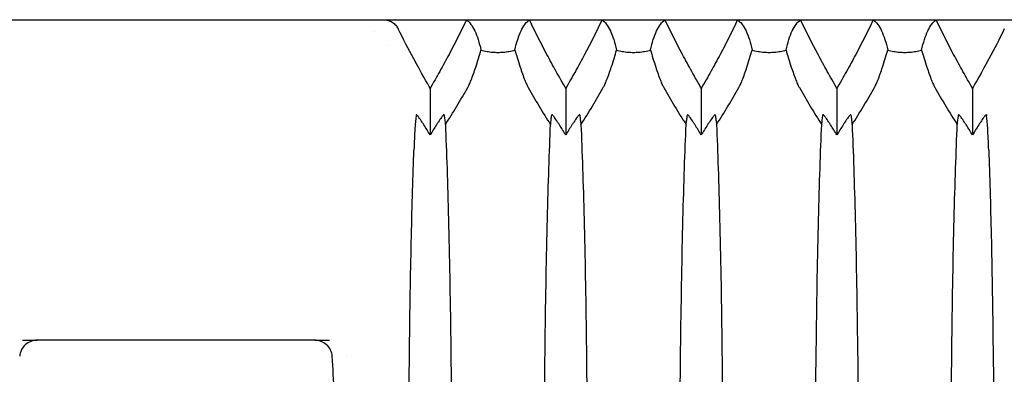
# Model space of a CAD drawing. Header units: millimetres. Extents: x 399 to 6076, y -1991 to 1602.
# Tile 258 of 324: x 5305 to 5334, y -210 to -200. Entities that reach past the tile are written whole.
import ezdxf

# ---------------------------------------------------------------- set-up
doc = ezdxf.new("R2010")
doc.units = ezdxf.units.MM
doc.layers.add('可見 (ISO)', color=7, linetype='Continuous', lineweight=25)

msp = doc.modelspace()

# ---------------------------------------------------------------- linework, layer by layer
at = {"layer": '可見 (ISO)'}
for p, q in [((5303.36, -199.754), (5315.601, -199.754)), ((5315.601, -199.754), (5318.052, -199.754)), ((5318.052, -199.754), (5319.908, -199.754)), ((5319.908, -199.754), (5322.052, -199.754)), ((5322.052, -199.754), (5323.908, -199.754)), ((5323.908, -199.754), (5326.052, -199.754)), ((5326.052, -199.754), (5327.908, -199.754)), ((5327.908, -199.754), (5330.052, -199.754)), ((5330.052, -199.754), (5331.908, -199.754)), ((5331.908, -199.754), (5334.36, -199.754)), ((5315.339, -200.104), (5315.339, -200.104)), ((5315.737, -200.504), (5315.737, -200.504)), ((5316.98, -201.773), (5316.98, -203.153)), ((5320.98, -201.773), (5320.98, -203.153)), ((5324.98, -201.773), (5324.98, -203.153)), ((5328.98, -201.773), (5328.98, -203.153)), ((5332.98, -201.773), (5332.98, -203.153)), ((5316.45, -203.504), (5316.45, -203.504)), ((5333.51, -203.504), (5333.51, -203.504)), ((5304.949, -209.204), (5305.386, -209.204)), ((5313.574, -209.204), (5305.386, -209.204)), ((5313.574, -209.204), (5314.011, -209.204)), ((5314.502, -209.663), (5314.502, -209.663))]:
    msp.add_line(p, q, dxfattribs=at)
for centre, major_axis, ratio, start_param, end_param in [((5295.766, -190.795), (24.612, -4.722), 0.903498, 5.933636, 5.989445), ((5342.195, -190.795), (-24.612, -4.722), 0.903498, 0.293741, 0.349549), ((5299.766, -190.795), (24.612, -4.722), 0.903498, 5.933636, 5.989445), ((5346.195, -190.795), (-24.612, -4.722), 0.903498, 0.293741, 0.349549), ((5303.766, -190.795), (24.612, -4.722), 0.903498, 5.933636, 5.989445), ((5350.195, -190.795), (-24.612, -4.722), 0.903498, 0.293741, 0.349549), ((5307.766, -190.795), (24.612, -4.722), 0.903498, 5.933636, 5.989445), ((5354.195, -190.795), (-24.612, -4.722), 0.903498, 0.293741, 0.349549), ((5356.745, -5556.048), (39.431, -5356.315), 0.004413, 3.174069, 3.174214)]:
    msp.add_ellipse(centre, major_axis=major_axis, ratio=ratio, start_param=start_param, end_param=end_param, dxfattribs=at)
for points, knots in [([(5315.601, -199.754), (5315.646, -199.754), (5315.69, -199.761), (5315.778, -199.785), (5315.821, -199.804), (5315.9, -199.853), (5315.936, -199.883), (5315.996, -199.951), (5316.021, -199.988), (5316.041, -200.028)], [0.00000001, 0.00000001, 0.00000001, 0.00000001, 0.01347717, 0.01347717, 0.02746432, 0.02746432, 0.0414418, 0.0414418, 0.05499345, 0.05499345, 0.05499345, 0.05499345]), ([(5318.052, -199.754), (5317.888, -200.098), (5317.716, -200.439), (5317.448, -200.944), (5317.357, -201.112), (5317.217, -201.361), (5317.17, -201.444), (5317.076, -201.609), (5316.99, -201.757), (5316.98, -201.773)], [0.000001, 0.000001, 0.000001, 0.000001, 0.1158103, 0.1158103, 0.1736801, 0.1736801, 0.2025589, 0.2025589, 0.2315337, 0.2315337, 0.2315337, 0.2315337]), ([(5318.052, -199.754), (5318.147, -199.826), (5318.228, -199.937), (5318.37, -200.236), (5318.43, -200.424), (5318.48, -200.65)], [0.000001, 0.000001, 0.000001, 0.000001, 0.3426564, 0.3426564, 0.6852179, 0.6852179, 0.6852179, 0.6852179]), ([(5319.48, -200.65), (5319.53, -200.424), (5319.59, -200.236), (5319.732, -199.937), (5319.814, -199.826), (5319.908, -199.754)], [0.000001, 0.000001, 0.000001, 0.000001, 0.3426184, 0.3426184, 0.6852542, 0.6852542, 0.6852542, 0.6852542]), ([(5320.98, -201.773), (5320.971, -201.757), (5320.885, -201.609), (5320.79, -201.444), (5320.743, -201.361), (5320.604, -201.112), (5320.513, -200.944), (5320.244, -200.439), (5320.073, -200.098), (5319.908, -199.754)], [0.000001, 0.000001, 0.000001, 0.000001, 0.00576801, 0.00576801, 0.01151589, 0.01151589, 0.02303401, 0.02303401, 0.04608415, 0.04608415, 0.04608415, 0.04608415]), ([(5322.052, -199.754), (5321.888, -200.098), (5321.716, -200.439), (5321.448, -200.944), (5321.357, -201.112), (5321.217, -201.361), (5321.17, -201.444), (5321.076, -201.609), (5320.99, -201.757), (5320.98, -201.773)], [0.000001, 0.000001, 0.000001, 0.000001, 0.1158103, 0.1158103, 0.1736801, 0.1736801, 0.2025589, 0.2025589, 0.2315337, 0.2315337, 0.2315337, 0.2315337]), ([(5322.052, -199.754), (5322.147, -199.826), (5322.228, -199.937), (5322.37, -200.236), (5322.43, -200.424), (5322.48, -200.65)], [0.000001, 0.000001, 0.000001, 0.000001, 0.3426564, 0.3426564, 0.6852179, 0.6852179, 0.6852179, 0.6852179]), ([(5323.48, -200.65), (5323.53, -200.424), (5323.59, -200.236), (5323.732, -199.937), (5323.814, -199.826), (5323.908, -199.754)], [0.000001, 0.000001, 0.000001, 0.000001, 0.3426184, 0.3426184, 0.6852542, 0.6852542, 0.6852542, 0.6852542]), ([(5324.98, -201.773), (5324.971, -201.757), (5324.885, -201.609), (5324.79, -201.444), (5324.743, -201.361), (5324.604, -201.112), (5324.513, -200.944), (5324.244, -200.439), (5324.073, -200.098), (5323.908, -199.754)], [0.000001, 0.000001, 0.000001, 0.000001, 0.00576801, 0.00576801, 0.01151589, 0.01151589, 0.02303401, 0.02303401, 0.04608415, 0.04608415, 0.04608415, 0.04608415]), ([(5326.052, -199.754), (5325.888, -200.098), (5325.716, -200.439), (5325.448, -200.944), (5325.357, -201.112), (5325.217, -201.361), (5325.17, -201.444), (5325.076, -201.609), (5324.99, -201.757), (5324.98, -201.773)], [0.000001, 0.000001, 0.000001, 0.000001, 0.1158103, 0.1158103, 0.1736801, 0.1736801, 0.2025589, 0.2025589, 0.2315337, 0.2315337, 0.2315337, 0.2315337]), ([(5326.052, -199.754), (5326.147, -199.826), (5326.228, -199.937), (5326.37, -200.236), (5326.43, -200.424), (5326.48, -200.65)], [0.000001, 0.000001, 0.000001, 0.000001, 0.3426564, 0.3426564, 0.6852179, 0.6852179, 0.6852179, 0.6852179]), ([(5327.48, -200.65), (5327.53, -200.424), (5327.59, -200.236), (5327.732, -199.937), (5327.814, -199.826), (5327.908, -199.754)], [0.000001, 0.000001, 0.000001, 0.000001, 0.3426184, 0.3426184, 0.6852542, 0.6852542, 0.6852542, 0.6852542]), ([(5328.98, -201.773), (5328.971, -201.757), (5328.885, -201.609), (5328.79, -201.444), (5328.743, -201.361), (5328.604, -201.112), (5328.513, -200.944), (5328.244, -200.439), (5328.073, -200.098), (5327.908, -199.754)], [0.000001, 0.000001, 0.000001, 0.000001, 0.00576801, 0.00576801, 0.01151589, 0.01151589, 0.02303402, 0.02303402, 0.04608415, 0.04608415, 0.04608415, 0.04608415]), ([(5330.052, -199.754), (5329.888, -200.098), (5329.716, -200.439), (5329.448, -200.944), (5329.357, -201.112), (5329.217, -201.361), (5329.17, -201.444), (5329.076, -201.609), (5328.99, -201.757), (5328.98, -201.773)], [0.000001, 0.000001, 0.000001, 0.000001, 0.1158104, 0.1158104, 0.1736801, 0.1736801, 0.2025589, 0.2025589, 0.2315337, 0.2315337, 0.2315337, 0.2315337]), ([(5330.052, -199.754), (5330.147, -199.826), (5330.228, -199.937), (5330.37, -200.236), (5330.43, -200.424), (5330.48, -200.65)], [0.000001, 0.000001, 0.000001, 0.000001, 0.3426564, 0.3426564, 0.6852179, 0.6852179, 0.6852179, 0.6852179]), ([(5331.48, -200.65), (5331.53, -200.424), (5331.59, -200.236), (5331.732, -199.937), (5331.814, -199.826), (5331.908, -199.754)], [0.000001, 0.000001, 0.000001, 0.000001, 0.3426184, 0.3426184, 0.6852542, 0.6852542, 0.6852542, 0.6852542]), ([(5332.98, -201.773), (5332.971, -201.757), (5332.885, -201.609), (5332.79, -201.444), (5332.743, -201.361), (5332.604, -201.112), (5332.513, -200.944), (5332.244, -200.439), (5332.073, -200.098), (5331.908, -199.754)], [0.000001, 0.000001, 0.000001, 0.000001, 0.00576801, 0.00576801, 0.01151589, 0.01151589, 0.02303402, 0.02303402, 0.04608415, 0.04608415, 0.04608415, 0.04608415]), ([(5316.98, -201.773), (5316.918, -201.667), (5316.708, -201.306), (5316.338, -200.619), (5316.187, -200.325), (5316.041, -200.028)], [0.000001, 0.000001, 0.000001, 0.000001, 0.0373403, 0.0373403, 0.06476276, 0.06476276, 0.06476276, 0.06476276]), ([(5333.919, -200.028), (5333.774, -200.325), (5333.622, -200.619), (5333.252, -201.306), (5333.042, -201.667), (5332.98, -201.773)], [0.000001, 0.000001, 0.000001, 0.000001, 0.1003793, 0.1003793, 0.2370577, 0.2370577, 0.2370577, 0.2370577]), ([(5318.088, -201.754), (5318.095, -201.742), (5318.102, -201.728), (5318.118, -201.699), (5318.125, -201.682), (5318.152, -201.624), (5318.171, -201.579), (5318.235, -201.422), (5318.281, -201.29), (5318.381, -200.984), (5318.435, -200.806), (5318.48, -200.65)], [0, 0, 0, 0, 0.0047033, 0.0047033, 0.0100954, 0.0100954, 0.0241002, 0.0241002, 0.0656763, 0.0656763, 0.1177835, 0.1177835, 0.1177835, 0.1177835]), ([(5318.48, -200.65), (5318.531, -200.664), (5318.59, -200.678), (5318.708, -200.699), (5318.764, -200.706), (5318.876, -200.715), (5318.927, -200.717), (5319.034, -200.717), (5319.086, -200.715), (5319.197, -200.706), (5319.254, -200.699), (5319.371, -200.678), (5319.43, -200.664), (5319.48, -200.65)], [-0.1247328, -0.1247328, -0.1247328, -0.1247328, -0.0982905, -0.0982905, -0.0783586, -0.0783586, -0.0623217, -0.0623217, -0.0462805, -0.0462805, -0.0263056, -0.0263056, -0.000001, -0.000001, -0.000001, -0.000001]), ([(5319.48, -200.65), (5319.526, -200.806), (5319.58, -200.985), (5319.68, -201.29), (5319.726, -201.422), (5319.789, -201.58), (5319.808, -201.624), (5319.835, -201.682), (5319.843, -201.699), (5319.858, -201.728), (5319.865, -201.742), (5319.872, -201.754)], [0.000001, 0.000001, 0.000001, 0.000001, 0.0714922, 0.0714922, 0.1278125, 0.1278125, 0.1466939, 0.1466939, 0.1539664, 0.1539664, 0.1603115, 0.1603115, 0.1603115, 0.1603115]), ([(5322.088, -201.754), (5322.095, -201.742), (5322.102, -201.728), (5322.118, -201.699), (5322.125, -201.682), (5322.152, -201.624), (5322.171, -201.579), (5322.235, -201.422), (5322.281, -201.29), (5322.381, -200.984), (5322.435, -200.806), (5322.48, -200.65)], [0, 0, 0, 0, 0.0047033, 0.0047033, 0.0100954, 0.0100954, 0.0241002, 0.0241002, 0.0656763, 0.0656763, 0.1177835, 0.1177835, 0.1177835, 0.1177835]), ([(5322.48, -200.65), (5322.531, -200.664), (5322.59, -200.678), (5322.708, -200.699), (5322.764, -200.706), (5322.876, -200.715), (5322.927, -200.717), (5323.034, -200.717), (5323.086, -200.715), (5323.197, -200.706), (5323.254, -200.699), (5323.371, -200.678), (5323.43, -200.664), (5323.48, -200.65)], [-0.1247328, -0.1247328, -0.1247328, -0.1247328, -0.0982905, -0.0982905, -0.0783586, -0.0783586, -0.0623217, -0.0623217, -0.0462805, -0.0462805, -0.0263056, -0.0263056, -0.000001, -0.000001, -0.000001, -0.000001]), ([(5323.48, -200.65), (5323.526, -200.806), (5323.58, -200.985), (5323.68, -201.29), (5323.726, -201.422), (5323.789, -201.58), (5323.808, -201.624), (5323.835, -201.682), (5323.843, -201.699), (5323.858, -201.728), (5323.865, -201.742), (5323.872, -201.754)], [0.000001, 0.000001, 0.000001, 0.000001, 0.0714922, 0.0714922, 0.1278125, 0.1278125, 0.1466939, 0.1466939, 0.1539664, 0.1539664, 0.1603115, 0.1603115, 0.1603115, 0.1603115]), ([(5326.088, -201.754), (5326.095, -201.742), (5326.102, -201.728), (5326.118, -201.699), (5326.125, -201.682), (5326.152, -201.624), (5326.171, -201.579), (5326.235, -201.422), (5326.281, -201.29), (5326.381, -200.984), (5326.435, -200.806), (5326.48, -200.65)], [0, 0, 0, 0, 0.0047042, 0.0047042, 0.0100974, 0.0100974, 0.0241052, 0.0241052, 0.0657013, 0.0657013, 0.1178924, 0.1178924, 0.1178924, 0.1178924]), ([(5326.48, -200.65), (5326.531, -200.664), (5326.59, -200.678), (5326.708, -200.699), (5326.764, -200.706), (5326.876, -200.715), (5326.927, -200.717), (5327.034, -200.717), (5327.086, -200.715), (5327.197, -200.706), (5327.254, -200.699), (5327.371, -200.678), (5327.43, -200.664), (5327.48, -200.65)], [-0.1247327, -0.1247327, -0.1247327, -0.1247327, -0.0982902, -0.0982902, -0.0783586, -0.0783586, -0.0623217, -0.0623217, -0.0462805, -0.0462805, -0.0263058, -0.0263058, -0.000001, -0.000001, -0.000001, -0.000001]), ([(5327.48, -200.65), (5327.526, -200.806), (5327.58, -200.985), (5327.68, -201.29), (5327.726, -201.422), (5327.789, -201.58), (5327.808, -201.624), (5327.835, -201.682), (5327.843, -201.699), (5327.858, -201.728), (5327.865, -201.742), (5327.872, -201.754)], [0.000001, 0.000001, 0.000001, 0.000001, 0.0714924, 0.0714924, 0.1277503, 0.1277503, 0.146606, 0.146606, 0.1538685, 0.1538685, 0.1602048, 0.1602048, 0.1602048, 0.1602048]), ([(5330.088, -201.754), (5330.095, -201.742), (5330.102, -201.728), (5330.118, -201.699), (5330.125, -201.682), (5330.152, -201.624), (5330.171, -201.579), (5330.235, -201.422), (5330.281, -201.29), (5330.381, -200.984), (5330.435, -200.806), (5330.48, -200.65)], [0, 0, 0, 0, 0.0047042, 0.0047042, 0.0100974, 0.0100974, 0.0241052, 0.0241052, 0.0657013, 0.0657013, 0.1178924, 0.1178924, 0.1178924, 0.1178924]), ([(5330.48, -200.65), (5330.531, -200.664), (5330.59, -200.678), (5330.708, -200.699), (5330.764, -200.706), (5330.876, -200.715), (5330.927, -200.717), (5331.034, -200.717), (5331.086, -200.715), (5331.197, -200.706), (5331.254, -200.699), (5331.371, -200.678), (5331.43, -200.664), (5331.48, -200.65)], [-0.1247327, -0.1247327, -0.1247327, -0.1247327, -0.0982902, -0.0982902, -0.0783586, -0.0783586, -0.0623217, -0.0623217, -0.0462805, -0.0462805, -0.0263058, -0.0263058, -0.000001, -0.000001, -0.000001, -0.000001]), ([(5331.48, -200.65), (5331.526, -200.806), (5331.58, -200.985), (5331.68, -201.29), (5331.726, -201.422), (5331.789, -201.58), (5331.808, -201.624), (5331.835, -201.682), (5331.843, -201.699), (5331.858, -201.728), (5331.865, -201.742), (5331.872, -201.754)], [0.000001, 0.000001, 0.000001, 0.000001, 0.0714924, 0.0714924, 0.1277503, 0.1277503, 0.146606, 0.146606, 0.1538685, 0.1538685, 0.1602048, 0.1602048, 0.1602048, 0.1602048]), ([(5316.564, -202.588), (5316.553, -202.679), (5316.542, -202.807), (5316.52, -203.148), (5316.511, -203.356), (5316.501, -203.599)], [0, 0, 0, 0, 0.1140343, 0.1140343, 0.2273797, 0.2273797, 0.2273797, 0.2273797]), ([(5316.98, -203.153), (5316.92, -203.054), (5316.857, -202.951), (5316.778, -202.828), (5316.76, -202.8), (5316.706, -202.718), (5316.675, -202.673), (5316.63, -202.612), (5316.613, -202.59), (5316.589, -202.565), (5316.582, -202.559), (5316.571, -202.555), (5316.568, -202.557), (5316.568, -202.563)], [-0.08024384, -0.08024384, -0.08024384, -0.08024384, -0.05244875, -0.05244875, -0.04403813, -0.04403813, -0.02725332, -0.02725332, -0.01524627, -0.01524627, -0.00747113, -0.00747113, -0.000001, -0.000001, -0.000001, -0.000001]), ([(5317.393, -202.563), (5317.392, -202.557), (5317.389, -202.555), (5317.379, -202.559), (5317.371, -202.565), (5317.348, -202.59), (5317.33, -202.612), (5317.285, -202.673), (5317.254, -202.719), (5317.2, -202.8), (5317.182, -202.829), (5317.103, -202.951), (5317.04, -203.054), (5316.98, -203.153)], [-0.1004113, -0.1004113, -0.1004113, -0.1004113, -0.0910518, -0.0910518, -0.0813066, -0.0813066, -0.0662747, -0.0662747, -0.0452497, -0.0452497, -0.0347369, -0.0347369, -0.000001, -0.000001, -0.000001, -0.000001]), ([(5317.393, -202.563), (5317.399, -202.609), (5317.405, -202.656), (5317.416, -202.751), (5317.422, -202.799), (5317.428, -202.848)], [0.000001, 0.000001, 0.000001, 0.000001, 0.0584689, 0.0584689, 0.1165144, 0.1165144, 0.1165144, 0.1165144]), ([(5320.532, -202.848), (5320.538, -202.799), (5320.544, -202.751), (5320.556, -202.656), (5320.562, -202.609), (5320.568, -202.563)], [0.000001, 0.000001, 0.000001, 0.000001, 0.0583626, 0.0583626, 0.1171488, 0.1171488, 0.1171488, 0.1171488]), ([(5320.98, -203.153), (5320.92, -203.054), (5320.857, -202.951), (5320.778, -202.828), (5320.76, -202.8), (5320.706, -202.718), (5320.675, -202.673), (5320.63, -202.612), (5320.613, -202.59), (5320.589, -202.565), (5320.582, -202.559), (5320.571, -202.555), (5320.568, -202.557), (5320.568, -202.563)], [-0.08024384, -0.08024384, -0.08024384, -0.08024384, -0.05244875, -0.05244875, -0.04403813, -0.04403813, -0.02725332, -0.02725332, -0.01524627, -0.01524627, -0.00747113, -0.00747113, -0.000001, -0.000001, -0.000001, -0.000001]), ([(5321.393, -202.563), (5321.392, -202.557), (5321.389, -202.555), (5321.379, -202.559), (5321.371, -202.565), (5321.348, -202.59), (5321.33, -202.612), (5321.285, -202.673), (5321.254, -202.719), (5321.2, -202.8), (5321.182, -202.829), (5321.103, -202.951), (5321.04, -203.054), (5320.98, -203.153)], [-0.1004113, -0.1004113, -0.1004113, -0.1004113, -0.0910518, -0.0910518, -0.0813066, -0.0813066, -0.0662747, -0.0662747, -0.0452497, -0.0452497, -0.0347369, -0.0347369, -0.000001, -0.000001, -0.000001, -0.000001]), ([(5321.393, -202.563), (5321.399, -202.609), (5321.405, -202.656), (5321.416, -202.751), (5321.422, -202.799), (5321.428, -202.848)], [0.000001, 0.000001, 0.000001, 0.000001, 0.0584689, 0.0584689, 0.1165144, 0.1165144, 0.1165144, 0.1165144]), ([(5324.532, -202.848), (5324.538, -202.799), (5324.544, -202.751), (5324.556, -202.656), (5324.562, -202.609), (5324.568, -202.563)], [0.000001, 0.000001, 0.000001, 0.000001, 0.0583626, 0.0583626, 0.1171488, 0.1171488, 0.1171488, 0.1171488]), ([(5324.98, -203.153), (5324.92, -203.054), (5324.857, -202.951), (5324.778, -202.828), (5324.76, -202.8), (5324.706, -202.718), (5324.675, -202.673), (5324.63, -202.612), (5324.613, -202.59), (5324.589, -202.565), (5324.582, -202.559), (5324.571, -202.555), (5324.568, -202.557), (5324.568, -202.563)], [-0.08024384, -0.08024384, -0.08024384, -0.08024384, -0.05244875, -0.05244875, -0.04403813, -0.04403813, -0.02725332, -0.02725332, -0.01524627, -0.01524627, -0.00747113, -0.00747113, -0.000001, -0.000001, -0.000001, -0.000001]), ([(5325.393, -202.563), (5325.392, -202.557), (5325.389, -202.555), (5325.379, -202.559), (5325.371, -202.565), (5325.348, -202.59), (5325.33, -202.612), (5325.285, -202.673), (5325.254, -202.719), (5325.2, -202.8), (5325.182, -202.829), (5325.103, -202.951), (5325.04, -203.054), (5324.98, -203.153)], [-0.1004113, -0.1004113, -0.1004113, -0.1004113, -0.0910518, -0.0910518, -0.0813066, -0.0813066, -0.0662747, -0.0662747, -0.0452497, -0.0452497, -0.0347369, -0.0347369, -0.000001, -0.000001, -0.000001, -0.000001]), ([(5325.393, -202.563), (5325.399, -202.609), (5325.405, -202.656), (5325.416, -202.751), (5325.422, -202.799), (5325.428, -202.848)], [0.000001, 0.000001, 0.000001, 0.000001, 0.0584689, 0.0584689, 0.1165144, 0.1165144, 0.1165144, 0.1165144]), ([(5328.532, -202.848), (5328.538, -202.799), (5328.544, -202.751), (5328.556, -202.656), (5328.562, -202.609), (5328.568, -202.563)], [0.000001, 0.000001, 0.000001, 0.000001, 0.0583626, 0.0583626, 0.1171488, 0.1171488, 0.1171488, 0.1171488]), ([(5328.98, -203.153), (5328.92, -203.054), (5328.857, -202.951), (5328.778, -202.828), (5328.76, -202.8), (5328.706, -202.718), (5328.675, -202.673), (5328.63, -202.612), (5328.613, -202.59), (5328.589, -202.565), (5328.582, -202.559), (5328.571, -202.555), (5328.568, -202.557), (5328.568, -202.563)], [-0.08024384, -0.08024384, -0.08024384, -0.08024384, -0.05244875, -0.05244875, -0.04403813, -0.04403813, -0.02725332, -0.02725332, -0.01524627, -0.01524627, -0.00747113, -0.00747113, -0.000001, -0.000001, -0.000001, -0.000001]), ([(5329.393, -202.563), (5329.392, -202.557), (5329.389, -202.555), (5329.379, -202.559), (5329.371, -202.565), (5329.348, -202.59), (5329.33, -202.612), (5329.285, -202.673), (5329.254, -202.719), (5329.2, -202.8), (5329.182, -202.829), (5329.103, -202.951), (5329.04, -203.054), (5328.98, -203.153)], [-0.1004113, -0.1004113, -0.1004113, -0.1004113, -0.0910518, -0.0910518, -0.0813066, -0.0813066, -0.0662747, -0.0662747, -0.0452497, -0.0452497, -0.0347369, -0.0347369, -0.000001, -0.000001, -0.000001, -0.000001]), ([(5329.393, -202.563), (5329.399, -202.609), (5329.405, -202.656), (5329.416, -202.751), (5329.422, -202.799), (5329.428, -202.848)], [0.000001, 0.000001, 0.000001, 0.000001, 0.0584689, 0.0584689, 0.1165144, 0.1165144, 0.1165144, 0.1165144]), ([(5332.532, -202.848), (5332.538, -202.799), (5332.544, -202.751), (5332.556, -202.656), (5332.562, -202.609), (5332.568, -202.563)], [0.000001, 0.000001, 0.000001, 0.000001, 0.0583626, 0.0583626, 0.1171488, 0.1171488, 0.1171488, 0.1171488]), ([(5332.98, -203.153), (5332.92, -203.054), (5332.857, -202.951), (5332.778, -202.828), (5332.76, -202.8), (5332.706, -202.718), (5332.675, -202.673), (5332.63, -202.612), (5332.613, -202.59), (5332.589, -202.565), (5332.582, -202.559), (5332.571, -202.555), (5332.568, -202.557), (5332.568, -202.563)], [-0.08024384, -0.08024384, -0.08024384, -0.08024384, -0.05244875, -0.05244875, -0.04403813, -0.04403813, -0.02725332, -0.02725332, -0.01524627, -0.01524627, -0.00747113, -0.00747113, -0.000001, -0.000001, -0.000001, -0.000001]), ([(5333.393, -202.563), (5333.392, -202.557), (5333.389, -202.555), (5333.379, -202.559), (5333.371, -202.565), (5333.348, -202.59), (5333.33, -202.612), (5333.285, -202.673), (5333.254, -202.719), (5333.2, -202.8), (5333.182, -202.829), (5333.103, -202.951), (5333.04, -203.054), (5332.98, -203.153)], [-0.1004113, -0.1004113, -0.1004113, -0.1004113, -0.0910518, -0.0910518, -0.0813066, -0.0813066, -0.0662747, -0.0662747, -0.0452497, -0.0452497, -0.0347369, -0.0347369, -0.000001, -0.000001, -0.000001, -0.000001]), ([(5333.459, -203.599), (5333.45, -203.356), (5333.44, -203.148), (5333.419, -202.807), (5333.408, -202.679), (5333.396, -202.588)], [0, 0, 0, 0, 0.1133205, 0.1133205, 0.2273304, 0.2273304, 0.2273304, 0.2273304]), ([(5317.428, -202.848), (5317.463, -203.634), (5317.494, -204.574), (5317.548, -206.715), (5317.57, -207.911), (5317.607, -210.876), (5317.618, -212.684), (5317.618, -216.309), (5317.607, -218.118), (5317.57, -221.087), (5317.548, -222.285), (5317.495, -224.432), (5317.463, -225.374), (5317.428, -226.161)], [0.000001, 0.000001, 0.000001, 0.000001, 0.408065, 0.408065, 0.818786, 0.818786, 1.357583, 1.357583, 1.896436, 1.896436, 2.308017, 2.308017, 2.716908, 2.716908, 2.716908, 2.716908]), ([(5320.532, -226.161), (5320.497, -225.375), (5320.466, -224.435), (5320.413, -222.294), (5320.391, -221.098), (5320.353, -218.133), (5320.342, -216.325), (5320.342, -212.7), (5320.353, -210.891), (5320.39, -207.922), (5320.412, -206.724), (5320.466, -204.577), (5320.497, -203.635), (5320.532, -202.848)], [0.000001, 0.000001, 0.000001, 0.000001, 0.408065, 0.408065, 0.818786, 0.818786, 1.357583, 1.357583, 1.896436, 1.896436, 2.308017, 2.308017, 2.716908, 2.716908, 2.716908, 2.716908]), ([(5321.428, -202.848), (5321.463, -203.634), (5321.494, -204.574), (5321.548, -206.715), (5321.57, -207.911), (5321.607, -210.876), (5321.618, -212.684), (5321.618, -216.309), (5321.607, -218.118), (5321.57, -221.087), (5321.548, -222.285), (5321.495, -224.432), (5321.463, -225.374), (5321.428, -226.161)], [0.000001, 0.000001, 0.000001, 0.000001, 0.408065, 0.408065, 0.818786, 0.818786, 1.357583, 1.357583, 1.896436, 1.896436, 2.308017, 2.308017, 2.716908, 2.716908, 2.716908, 2.716908]), ([(5324.532, -226.161), (5324.497, -225.375), (5324.466, -224.435), (5324.413, -222.294), (5324.391, -221.098), (5324.353, -218.133), (5324.342, -216.325), (5324.342, -212.7), (5324.353, -210.891), (5324.39, -207.922), (5324.412, -206.724), (5324.466, -204.577), (5324.497, -203.635), (5324.532, -202.848)], [0.000001, 0.000001, 0.000001, 0.000001, 0.408065, 0.408065, 0.818786, 0.818786, 1.357583, 1.357583, 1.896436, 1.896436, 2.308017, 2.308017, 2.716908, 2.716908, 2.716908, 2.716908]), ([(5325.428, -202.848), (5325.463, -203.634), (5325.494, -204.574), (5325.548, -206.715), (5325.57, -207.911), (5325.607, -210.876), (5325.618, -212.684), (5325.618, -216.309), (5325.607, -218.118), (5325.57, -221.087), (5325.548, -222.285), (5325.495, -224.432), (5325.463, -225.374), (5325.428, -226.161)], [0.000001, 0.000001, 0.000001, 0.000001, 0.408065, 0.408065, 0.818786, 0.818786, 1.357583, 1.357583, 1.896436, 1.896436, 2.308017, 2.308017, 2.716908, 2.716908, 2.716908, 2.716908]), ([(5328.532, -226.161), (5328.497, -225.375), (5328.466, -224.435), (5328.413, -222.294), (5328.391, -221.098), (5328.353, -218.133), (5328.342, -216.325), (5328.342, -212.7), (5328.353, -210.891), (5328.39, -207.922), (5328.412, -206.724), (5328.466, -204.577), (5328.497, -203.635), (5328.532, -202.848)], [0.000001, 0.000001, 0.000001, 0.000001, 0.408065, 0.408065, 0.818786, 0.818786, 1.357583, 1.357583, 1.896436, 1.896436, 2.308017, 2.308017, 2.716908, 2.716908, 2.716908, 2.716908]), ([(5329.428, -202.848), (5329.463, -203.634), (5329.494, -204.574), (5329.548, -206.715), (5329.57, -207.911), (5329.607, -210.876), (5329.618, -212.684), (5329.618, -216.309), (5329.607, -218.118), (5329.57, -221.087), (5329.548, -222.285), (5329.495, -224.432), (5329.463, -225.374), (5329.428, -226.161)], [0.000001, 0.000001, 0.000001, 0.000001, 0.408065, 0.408065, 0.818786, 0.818786, 1.357583, 1.357583, 1.896436, 1.896436, 2.308017, 2.308017, 2.716908, 2.716908, 2.716908, 2.716908]), ([(5332.532, -226.161), (5332.497, -225.375), (5332.466, -224.435), (5332.413, -222.294), (5332.391, -221.098), (5332.353, -218.133), (5332.342, -216.325), (5332.342, -212.7), (5332.353, -210.891), (5332.39, -207.922), (5332.412, -206.724), (5332.466, -204.577), (5332.497, -203.635), (5332.532, -202.848)], [0.000001, 0.000001, 0.000001, 0.000001, 0.408065, 0.408065, 0.818786, 0.818786, 1.357583, 1.357583, 1.896436, 1.896436, 2.308017, 2.308017, 2.716908, 2.716908, 2.716908, 2.716908]), ([(5316.501, -225.41), (5316.474, -224.663), (5316.449, -223.811), (5316.406, -221.929), (5316.388, -220.903), (5316.353, -218.132), (5316.342, -216.324), (5316.342, -212.699), (5316.353, -210.89), (5316.388, -208.116), (5316.406, -207.088), (5316.449, -205.201), (5316.474, -204.348), (5316.501, -203.599)], [0.000001, 0.000001, 0.000001, 0.000001, 0.347263, 0.347263, 0.696748, 0.696748, 1.236931, 1.236931, 1.777162, 1.777162, 2.127375, 2.127375, 2.47533, 2.47533, 2.47533, 2.47533]), ([(5333.459, -203.599), (5333.487, -204.346), (5333.512, -205.198), (5333.554, -207.08), (5333.572, -208.106), (5333.607, -210.877), (5333.618, -212.685), (5333.618, -216.31), (5333.607, -218.119), (5333.572, -220.893), (5333.555, -221.921), (5333.512, -223.808), (5333.487, -224.661), (5333.459, -225.41)], [0.000001, 0.000001, 0.000001, 0.000001, 0.347263, 0.347263, 0.696748, 0.696748, 1.236931, 1.236931, 1.777162, 1.777162, 2.127375, 2.127375, 2.47533, 2.47533, 2.47533, 2.47533]), ([(5305.386, -209.204), (5305.324, -209.204), (5305.262, -209.215), (5305.141, -209.259), (5305.084, -209.294), (5304.986, -209.381), (5304.946, -209.434), (5304.89, -209.549), (5304.874, -209.611), (5304.87, -209.674)], [-0.07695637, -0.07695637, -0.07695637, -0.07695637, -0.05829865, -0.05829865, -0.03852871, -0.03852871, -0.01889336, -0.01889336, 0, 0, 0, 0]), ([(5314.09, -209.674), (5314.086, -209.611), (5314.07, -209.55), (5314.014, -209.434), (5313.974, -209.381), (5313.876, -209.294), (5313.819, -209.26), (5313.699, -209.215), (5313.637, -209.204), (5313.574, -209.204)], [-0.07705692, -0.07705692, -0.07705692, -0.07705692, -0.05816651, -0.05816651, -0.03850763, -0.03850763, -0.01871181, -0.01871181, 0, 0, 0, 0]), ([(5314.09, -219.335), (5314.136, -218.617), (5314.174, -217.904), (5314.237, -216.288), (5314.255, -215.402), (5314.255, -213.607), (5314.237, -212.721), (5314.174, -211.105), (5314.136, -210.392), (5314.09, -209.674)], [0.000001, 0.000001, 0.000001, 0.000001, 0.2159117, 0.2159117, 0.4853276, 0.4853276, 0.7547435, 0.7547435, 0.9706542, 0.9706542, 0.9706542, 0.9706542])]:
    msp.add_open_spline(points, degree=3, knots=knots, dxfattribs=at)
msp.add_open_spline([(5333.393, -202.563), (5333.394, -202.572), (5333.395, -202.58), (5333.396, -202.588)], degree=3, dxfattribs=at)

doc.saveas('drawing.dxf')
